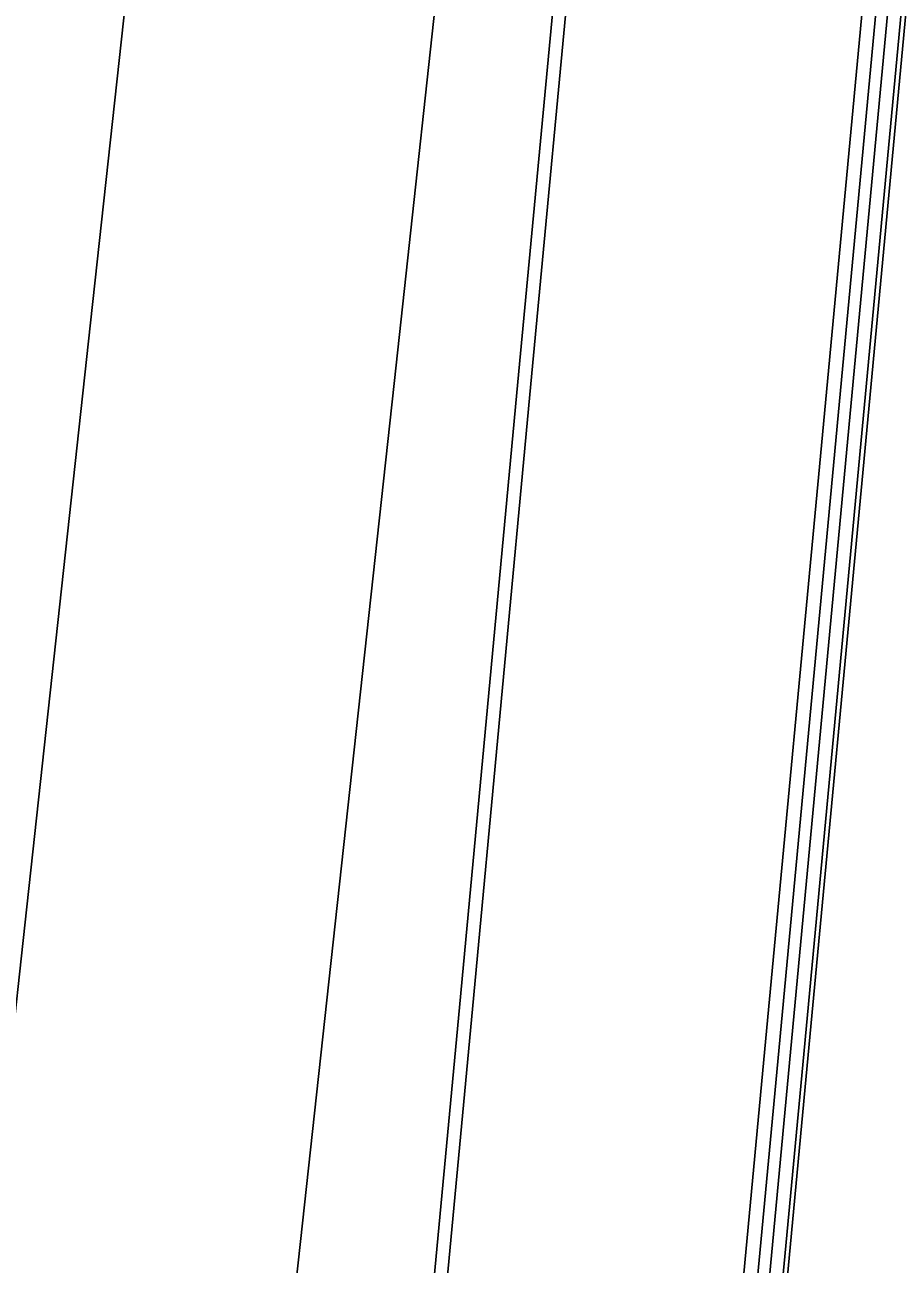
# Model space of a CAD drawing. Extents: x 1797478 to 1804836, y 246529 to 250952.
# Drawn here: x 1797837.79 to 1797871.77, y 248533.7 to 248581.95 of the extents above; entities that cross this region are included whole.
import ezdxf

# ---------------------------------------------------------------- set-up
doc = ezdxf.new("R2010")
doc.units = 0
for name, color, linetype in [('1', 7, 'Continuous'), ('EDPV-LINE', 7, 'Continuous'), ('SHDR-UPAV', 7, 'Continuous')]:
    doc.layers.add(name, color=color, linetype=linetype)

msp = doc.modelspace()

# ---------------------------------------------------------------- linework, layer by layer
for points in [[(1797824.144, 248421.811), (1797826.844, 248446.56), (1797829.544, 248471.312), (1797832.244, 248496.067), (1797834.945, 248520.824), (1797837.646, 248545.584), (1797840.347, 248570.349), (1797842.318, 248588.418), (1797843.049, 248595.117), (1797845.756, 248619.938), (1797848.469, 248644.805), (1797851.181, 248669.671), (1797852.401, 248680.85), (1797853.894, 248694.538), (1797856.606, 248719.404), (1797859.319, 248744.27), (1797862.031, 248769.137), (1797862.491, 248773.352), (1797864.744, 248794.003), (1797867.456, 248818.869), (1797870.168, 248843.736)], [(1797824.144, 248421.811), (1797826.844, 248446.56), (1797829.544, 248471.312), (1797832.244, 248496.067), (1797834.945, 248520.824), (1797837.646, 248545.584), (1797840.347, 248570.349), (1797842.318, 248588.418), (1797843.049, 248595.117), (1797845.756, 248619.938), (1797848.469, 248644.805), (1797851.181, 248669.671), (1797852.401, 248680.85), (1797853.894, 248694.538), (1797856.606, 248719.404), (1797859.319, 248744.27), (1797862.031, 248769.137), (1797862.491, 248773.352), (1797864.744, 248794.003), (1797867.456, 248818.869), (1797870.168, 248843.736)], [(1797824.144, 248421.811), (1797826.844, 248446.56), (1797829.544, 248471.312), (1797832.244, 248496.067), (1797834.945, 248520.824), (1797837.646, 248545.584), (1797840.347, 248570.349), (1797842.318, 248588.418), (1797843.049, 248595.117), (1797845.756, 248619.938), (1797848.469, 248644.805), (1797851.181, 248669.671), (1797852.401, 248680.85), (1797853.894, 248694.538), (1797856.606, 248719.404), (1797859.319, 248744.27), (1797862.031, 248769.137), (1797862.491, 248773.352), (1797864.744, 248794.003), (1797867.456, 248818.869), (1797870.168, 248843.736)], [(1797824.144, 248421.811), (1797826.844, 248446.56), (1797829.544, 248471.312), (1797832.244, 248496.067), (1797834.945, 248520.824), (1797837.646, 248545.584), (1797840.347, 248570.349), (1797842.318, 248588.418), (1797843.049, 248595.117), (1797845.756, 248619.938), (1797848.469, 248644.805), (1797851.181, 248669.671), (1797852.401, 248680.85), (1797853.894, 248694.538), (1797856.606, 248719.404), (1797859.319, 248744.27), (1797862.031, 248769.137), (1797862.491, 248773.352), (1797864.744, 248794.003), (1797867.456, 248818.869), (1797870.168, 248843.736)], [(1797836.058, 248420.372), (1797838.753, 248445.087), (1797841.449, 248469.804), (1797844.145, 248494.524), (1797846.841, 248519.246), (1797849.537, 248543.972), (1797852.233, 248568.702), (1797854.201, 248586.746), (1797854.93, 248593.436), (1797857.636, 248618.241), (1797860.348, 248643.107), (1797863.061, 248667.974), (1797864.28, 248679.152), (1797865.773, 248692.84), (1797868.485, 248717.706), (1797871.198, 248742.573), (1797873.91, 248767.439), (1797874.37, 248771.655), (1797876.623, 248792.306), (1797879.335, 248817.172), (1797882.048, 248842.038)], [(1797843.08, 248419.524), (1797845.395, 248444.265), (1797847.71, 248469.011), (1797850.026, 248493.761), (1797852.342, 248518.517), (1797854.659, 248543.278), (1797856.977, 248568.045), (1797858.668, 248586.118), (1797859.295, 248592.819), (1797861.62, 248617.672), (1797863.952, 248642.593), (1797866.284, 248667.513), (1797867.332, 248678.716), (1797868.615, 248692.434), (1797870.947, 248717.355), (1797873.279, 248742.275), (1797875.611, 248767.196), (1797876.006, 248771.421), (1797877.943, 248792.117), (1797880.274, 248817.038), (1797882.606, 248841.958)], [(1797843.08, 248419.524), (1797845.395, 248444.265), (1797847.71, 248469.011), (1797850.026, 248493.761), (1797852.342, 248518.517), (1797854.659, 248543.278), (1797856.977, 248568.045), (1797858.668, 248586.118), (1797859.295, 248592.819), (1797861.62, 248617.672), (1797863.952, 248642.593), (1797866.284, 248667.513), (1797867.332, 248678.716), (1797868.615, 248692.434), (1797870.947, 248717.355), (1797873.279, 248742.275), (1797875.611, 248767.196), (1797876.006, 248771.421), (1797877.943, 248792.117), (1797880.274, 248817.038), (1797882.606, 248841.958)], [(1797843.08, 248419.524), (1797845.395, 248444.265), (1797847.71, 248469.011), (1797850.026, 248493.761), (1797852.342, 248518.517), (1797854.659, 248543.278), (1797856.977, 248568.045), (1797858.668, 248586.118), (1797859.295, 248592.819), (1797861.62, 248617.672), (1797863.952, 248642.593), (1797866.284, 248667.513), (1797867.332, 248678.716), (1797868.615, 248692.434), (1797870.947, 248717.355), (1797873.279, 248742.275), (1797875.611, 248767.196), (1797876.006, 248771.421), (1797877.943, 248792.117), (1797880.274, 248817.038), (1797882.606, 248841.958)], [(1797843.08, 248419.524), (1797845.395, 248444.265), (1797847.71, 248469.011), (1797850.026, 248493.761), (1797852.342, 248518.517), (1797854.659, 248543.278), (1797856.977, 248568.045), (1797858.668, 248586.118), (1797859.295, 248592.819), (1797861.62, 248617.672), (1797863.952, 248642.593), (1797866.284, 248667.513), (1797867.332, 248678.716), (1797868.615, 248692.434), (1797870.947, 248717.355), (1797873.279, 248742.275), (1797875.611, 248767.196), (1797876.006, 248771.421), (1797877.943, 248792.117), (1797880.274, 248817.038), (1797882.606, 248841.958)], [(1797843.587, 248419.462), (1797845.902, 248444.202), (1797848.217, 248468.947), (1797850.533, 248493.696), (1797852.849, 248518.45), (1797855.166, 248543.209), (1797857.483, 248567.975), (1797859.174, 248586.047), (1797859.801, 248592.747), (1797862.126, 248617.6), (1797864.458, 248642.52), (1797866.79, 248667.441), (1797867.838, 248678.644), (1797869.121, 248692.362), (1797871.453, 248717.282), (1797873.785, 248742.203), (1797876.117, 248767.124), (1797876.512, 248771.349), (1797878.449, 248792.045), (1797880.78, 248816.965), (1797883.112, 248841.886)], [(1797855.527, 248418.02), (1797857.838, 248442.726), (1797860.149, 248467.435), (1797862.46, 248492.15), (1797864.771, 248516.869), (1797867.083, 248541.594), (1797869.396, 248566.325), (1797871.083, 248584.371), (1797871.709, 248591.062), (1797874.032, 248615.898), (1797876.364, 248640.819), (1797878.696, 248665.74), (1797879.744, 248676.943), (1797881.027, 248690.661), (1797883.359, 248715.581), (1797885.691, 248740.502), (1797888.023, 248765.423), (1797888.418, 248769.648), (1797890.354, 248790.344), (1797892.686, 248815.264), (1797895.018, 248840.185)], [(1797855.986, 248417.965), (1797858.296, 248442.669), (1797860.607, 248467.377), (1797862.918, 248492.09), (1797865.229, 248516.808), (1797867.541, 248541.532), (1797869.854, 248566.262), (1797871.541, 248584.307), (1797872.166, 248590.998), (1797874.489, 248615.833), (1797876.821, 248640.754), (1797879.153, 248665.674), (1797880.201, 248676.877), (1797881.485, 248690.595), (1797883.816, 248715.516), (1797886.148, 248740.437), (1797888.48, 248765.357), (1797888.875, 248769.583), (1797890.812, 248790.278), (1797893.144, 248815.199), (1797895.475, 248840.12)], [(1797856.503, 248417.903), (1797858.813, 248442.605), (1797861.124, 248467.312), (1797863.435, 248492.023), (1797865.746, 248516.74), (1797868.057, 248541.462), (1797870.369, 248566.19), (1797872.057, 248584.234), (1797872.682, 248590.925), (1797875.005, 248615.759), (1797877.337, 248640.68), (1797879.668, 248665.601), (1797880.717, 248676.804), (1797882, 248690.522), (1797884.332, 248715.442), (1797886.664, 248740.363), (1797888.996, 248765.284), (1797889.391, 248769.509), (1797891.327, 248790.204), (1797893.659, 248815.125), (1797895.991, 248840.046)]]:
    msp.add_lwpolyline(points)
at = {"layer": '1'}
msp.add_lwpolyline([(1797824.144, 248421.811), (1797826.844, 248446.56), (1797829.544, 248471.312), (1797832.244, 248496.067), (1797834.945, 248520.824), (1797837.646, 248545.584), (1797840.347, 248570.349), (1797842.318, 248588.418), (1797843.049, 248595.117), (1797845.756, 248619.938), (1797848.469, 248644.805), (1797851.181, 248669.671), (1797852.401, 248680.85), (1797853.894, 248694.538), (1797856.606, 248719.404), (1797859.319, 248744.27), (1797862.031, 248769.137), (1797862.491, 248773.352), (1797864.744, 248794.003), (1797867.456, 248818.869), (1797870.168, 248843.736)], dxfattribs=at)
at = {"layer": 'EDPV-LINE'}
msp.add_lwpolyline([(1797843.08, 248419.524), (1797845.395, 248444.265), (1797847.71, 248469.011), (1797850.026, 248493.761), (1797852.342, 248518.517), (1797854.659, 248543.278), (1797856.977, 248568.045), (1797858.668, 248586.118), (1797859.295, 248592.819), (1797861.62, 248617.672), (1797863.952, 248642.593), (1797866.284, 248667.513), (1797867.332, 248678.716), (1797868.615, 248692.434), (1797870.947, 248717.355), (1797873.279, 248742.275), (1797875.611, 248767.196), (1797876.006, 248771.421), (1797877.943, 248792.117), (1797880.274, 248817.038), (1797882.606, 248841.958)], dxfattribs=at)
msp.add_lwpolyline([(1797843.08, 248419.524), (1797845.395, 248444.265), (1797847.71, 248469.011), (1797850.026, 248493.761), (1797852.342, 248518.517), (1797854.659, 248543.278), (1797856.977, 248568.045), (1797858.668, 248586.118), (1797859.295, 248592.819), (1797861.62, 248617.672), (1797863.952, 248642.593), (1797866.284, 248667.513), (1797867.332, 248678.716), (1797868.615, 248692.434), (1797870.947, 248717.355), (1797873.279, 248742.275), (1797875.611, 248767.196), (1797876.006, 248771.421), (1797877.943, 248792.117), (1797880.274, 248817.038), (1797882.606, 248841.958)], dxfattribs=at)
at = {"layer": 'SHDR-UPAV'}
for points in [[(1797854.993, 248418.085), (1797857.304, 248442.792), (1797859.615, 248467.503), (1797861.926, 248492.219), (1797864.238, 248516.94), (1797866.55, 248541.666), (1797868.863, 248566.399), (1797870.551, 248584.446), (1797871.176, 248591.138), (1797873.499, 248615.974), (1797875.831, 248640.895), (1797878.163, 248665.816), (1797879.211, 248677.019), (1797880.495, 248690.737), (1797882.827, 248715.657), (1797885.158, 248740.578), (1797887.49, 248765.499), (1797887.885, 248769.724), (1797889.822, 248790.42), (1797892.154, 248815.34), (1797894.485, 248840.261)], [(1797854.993, 248418.085), (1797857.304, 248442.792), (1797859.615, 248467.503), (1797861.926, 248492.219), (1797864.238, 248516.94), (1797866.55, 248541.666), (1797868.863, 248566.399), (1797870.551, 248584.446), (1797871.176, 248591.138), (1797873.499, 248615.974), (1797875.831, 248640.895), (1797878.163, 248665.816), (1797879.211, 248677.019), (1797880.495, 248690.737), (1797882.827, 248715.657), (1797885.158, 248740.578), (1797887.49, 248765.499), (1797887.885, 248769.724), (1797889.822, 248790.42), (1797892.154, 248815.34), (1797894.485, 248840.261)], [(1797856.681, 248417.881), (1797858.991, 248442.583), (1797861.301, 248467.289), (1797863.612, 248492), (1797865.923, 248516.716), (1797868.235, 248541.438), (1797870.547, 248566.166), (1797872.234, 248584.209), (1797872.859, 248590.9), (1797875.182, 248615.734), (1797877.514, 248640.655), (1797879.846, 248665.575), (1797880.894, 248676.778), (1797882.178, 248690.496), (1797884.509, 248715.417), (1797886.841, 248740.338), (1797889.173, 248765.258), (1797889.568, 248769.484), (1797891.505, 248790.179), (1797893.837, 248815.1), (1797896.168, 248840.021)]]:
    msp.add_lwpolyline(points, dxfattribs=at)

doc.saveas('drawing.dxf')
